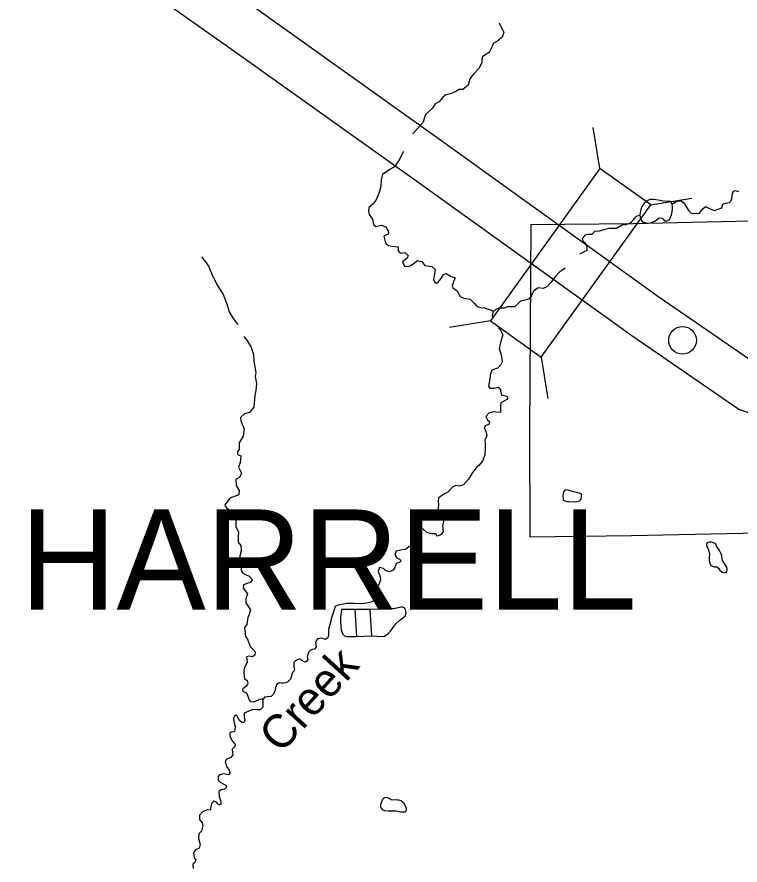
# Model space of a CAD drawing. Extents: x -492261 to -432772, y 1441225 to 1452922.
# Drawn here: x -459622.1 to -459507.6, y 1452091.7 to 1452226 of the extents above; entities that cross this region are included whole.
import ezdxf

# ---------------------------------------------------------------- set-up
doc = ezdxf.new("R2010")
doc.units = 0
doc.layers.add('Default', color=7, linetype='Continuous')

msp = doc.modelspace()

# ---------------------------------------------------------------- linework, layer by layer
at = {"layer": 'Default'}
for p, q in [((-459529.74, 1452202), (-459530.8, 1452208.51)), ((-459521.7, 1452196.22), (-459515.18, 1452197.28)), ((-459547.07, 1452177.88), (-459553.58, 1452176.81)), ((-459539.03, 1452172.1), (-459537.97, 1452165.59))]:
    msp.add_line(p, q, dxfattribs=at)
for points in [[(-459504.36, 1452170.61), (-459520.39, 1452181.61), (-459554.75, 1452206.31), (-459583.72, 1452226.95), (-459600.47, 1452238.8), (-459604.27, 1452241.72), (-459606.54, 1452243.53), (-459609.17, 1452244.98), (-459612.01, 1452246.45), (-459635.91, 1452258.38), (-459659.23, 1452270.71), (-459677.35, 1452279.87), (-459691.73, 1452287.65), (-459696, 1452290.05), (-459697.53, 1452290.7), (-459698.41, 1452291.06), (-459699.65, 1452291.47), (-459700.98, 1452291.75), (-459701.88, 1452291.78), (-459705.46, 1452292.1), (-459733.85, 1452292.5)], [(-459505.71, 1452163.16), (-459507.72, 1452163.82), (-459524.7, 1452175.47), (-459559.11, 1452200.21), (-459588.06, 1452220.83), (-459604.92, 1452232.76), (-459608.89, 1452235.81), (-459610.72, 1452237.27), (-459612.71, 1452238.37), (-459615.41, 1452239.77), (-459639.34, 1452251.71), (-459662.68, 1452264.05), (-459680.83, 1452273.23), (-459695.35, 1452281.08), (-459699.32, 1452283.31), (-459700.42, 1452283.78), (-459701, 1452284.02), (-459701.58, 1452284.21), (-459701.91, 1452284.28), (-459702.36, 1452284.3), (-459705.84, 1452284.6), (-459733.97, 1452285)], [(-459545.72, 1452225.05), (-459545.4, 1452224.39), (-459544.97, 1452223.57), (-459545.22, 1452222.81), (-459545.92, 1452222.21), (-459546.62, 1452221.8), (-459546.82, 1452221.3), (-459547.28, 1452220.34), (-459547.99, 1452219.92), (-459548.36, 1452219.68), (-459548.44, 1452219.32), (-459548.44, 1452218.7), (-459548.92, 1452217.83), (-459549.8, 1452216.86), (-459550.33, 1452216.17), (-459550.61, 1452215.2), (-459551.45, 1452214.5), (-459552.05, 1452214.51), (-459552.58, 1452214.18), (-459553.4, 1452213.83), (-459554.12, 1452213.67), (-459554.6, 1452213.3), (-459555.2, 1452212.54), (-459555.83, 1452212.25), (-459556.25, 1452211.54), (-459556.93, 1452210.92), (-459557.35, 1452210.5), (-459557.57, 1452209.89), (-459557.73, 1452209.32), (-459559.38, 1452207.46)], [(-459560.87, 1452204.68), (-459561.08, 1452204.32), (-459561.44, 1452203.53), (-459562.25, 1452202.27), (-459563.18, 1452201.73), (-459564.18, 1452201.03), (-459564.38, 1452200.21), (-459564.44, 1452199.15), (-459564.75, 1452198.04), (-459565.2, 1452196.95), (-459565.69, 1452196.33), (-459566.33, 1452195.84), (-459566.38, 1452195.14), (-459566.3, 1452194.69), (-459565.76, 1452193.95), (-459565.62, 1452193.1), (-459565.22, 1452192.8), (-459564.33, 1452193.02), (-459563.72, 1452192.76), (-459563.27, 1452192.13), (-459563.24, 1452191.64), (-459563.98, 1452191.29), (-459563.72, 1452190.2), (-459563.58, 1452190.08), (-459563.24, 1452189.82), (-459562.63, 1452189.7), (-459561.69, 1452189.6), (-459561.71, 1452189), (-459561.35, 1452188.57), (-459560.61, 1452188.67), (-459560.1, 1452188.19), (-459560.25, 1452187.78), (-459561.01, 1452187.21), (-459560.71, 1452186.51), (-459560.05, 1452186.46), (-459559.53, 1452186.72), (-459558.64, 1452187.42), (-459557.93, 1452187.26), (-459557.47, 1452186.61), (-459556.34, 1452186.47), (-459555.82, 1452186.01), (-459555.98, 1452185), (-459556.09, 1452184.35), (-459555.81, 1452183.87), (-459555.46, 1452183.91), (-459554.86, 1452184.57), (-459554.5, 1452185.23), (-459554.08, 1452185.38), (-459553.28, 1452184.91), (-459552.65, 1452184.68), (-459552.93, 1452184.12), (-459553.12, 1452183.35)], [(-459518.32, 1452196.33), (-459517.95, 1452196.59), (-459517.67, 1452196.75), (-459517.34, 1452196.88), (-459516.9, 1452196.88), (-459516.52, 1452196.6), (-459516.02, 1452195.86), (-459515.71, 1452195.36), (-459515.28, 1452194.93), (-459514.01, 1452194.89), (-459513.45, 1452195.61), (-459513, 1452195.99), (-459512.19, 1452195.57), (-459511.62, 1452195.35), (-459510.45, 1452195.76), (-459510.26, 1452196.33), (-459509.87, 1452196.5), (-459509.55, 1452196.55), (-459509.24, 1452196.63), (-459509.02, 1452196.8), (-459508.85, 1452197.21), (-459508.82, 1452197.63), (-459508.77, 1452198.08), (-459508.61, 1452198.36), (-459508.44, 1452198.5), (-459508.14, 1452198.43), (-459507.93, 1452198.42), (-459507.83, 1452198.41), (-459507.75, 1452198.43)], [(-459518.61, 1452196.77), (-459519.72, 1452196.81), (-459520.53, 1452196.96), (-459521.28, 1452197.09), (-459521.85, 1452197.06), (-459522.31, 1452196.81), (-459522.72, 1452196.46), (-459523.09, 1452195.95), (-459523.28, 1452195.5), (-459523.43, 1452194.73), (-459523.38, 1452194.31), (-459523.09, 1452193.66), (-459522.84, 1452193.5), (-459522.49, 1452193.38), (-459522.06, 1452193.35), (-459521.7, 1452193.39), (-459521.31, 1452193.55), (-459520.98, 1452193.71), (-459520.36, 1452194.18), (-459519.88, 1452194.12), (-459519.75, 1452193.95), (-459519.5, 1452193.71), (-459519.28, 1452193.66), (-459518.99, 1452193.75), (-459518.78, 1452193.87), (-459518.56, 1452194.21), (-459518.39, 1452194.64), (-459518.29, 1452195.12), (-459518.25, 1452195.6), (-459518.25, 1452195.97), (-459518.3, 1452196.29), (-459518.46, 1452196.65), (-459518.61, 1452196.77)], [(-459491.89, 1452193.97), (-459524.47, 1452193.25), (-459540.69, 1452193.08), (-459540.89, 1452160.26), (-459540.86, 1452143.68), (-459524.76, 1452143.9), (-459492.02, 1452144.59), (-459492.03, 1452161.35), (-459491.89, 1452193.97)], [(-459523.41, 1452194.56), (-459524.06, 1452194.37), (-459524.56, 1452193.74), (-459524.7, 1452193.57), (-459524.96, 1452193.34), (-459525.71, 1452193.06), (-459526.22, 1452193.01), (-459527.12, 1452192.47), (-459528.34, 1452192.49), (-459528.95, 1452192.35), (-459529.82, 1452192.09), (-459530.59, 1452192.01), (-459531, 1452191.56), (-459531.72, 1452191.52), (-459532.14, 1452191.46), (-459532.56, 1452190.87), (-459532.44, 1452190.54), (-459532.09, 1452190.21), (-459531.83, 1452189.58), (-459531.83, 1452189), (-459532.95, 1452188.41)], [(-459592.84, 1452187.98), (-459592.4, 1452187.48), (-459592.02, 1452187.02), (-459591.71, 1452186.52), (-459591.15, 1452185.17), (-459590.38, 1452183.6), (-459589.41, 1452182.02), (-459588.83, 1452180.54), (-459588.43, 1452179.3), (-459587.81, 1452178.25), (-459587.07, 1452177.29)], [(-459535.22, 1452186.21), (-459536.11, 1452185.61), (-459536.9, 1452184.79), (-459537.51, 1452183.96), (-459538.17, 1452183.25), (-459538.71, 1452182.97), (-459539.54, 1452183.11), (-459540.28, 1452182.59), (-459540.57, 1452181.86), (-459540.99, 1452181.3), (-459542.31, 1452181), (-459542.66, 1452180.6), (-459543.29, 1452180.08), (-459544.36, 1452180.09), (-459544.5, 1452180.04), (-459544.88, 1452179.86), (-459545.19, 1452179.89), (-459545.77, 1452179.88), (-459546.24, 1452179.65), (-459546.72, 1452179.24), (-459546.78, 1452178.56)], [(-459553.12, 1452183.35), (-459553.03, 1452183.08), (-459552.83, 1452182.92), (-459552.4, 1452182.68), (-459551.88, 1452181.72), (-459551.28, 1452181.44), (-459550.3, 1452181.3), (-459549.64, 1452180.68), (-459549.32, 1452180.3), (-459549.03, 1452180.11), (-459548.63, 1452180), (-459548.07, 1452179.92), (-459547.58, 1452179.78), (-459547.06, 1452179.61), (-459546.85, 1452179.49), (-459546.76, 1452179.43), (-459546.65, 1452179.3)], [(-459545.8, 1452176.77), (-459545.52, 1452176.49), (-459545.12, 1452175.64), (-459545.48, 1452174.44), (-459545.67, 1452173.47), (-459545.3, 1452172.25), (-459545.21, 1452171.38), (-459545.47, 1452170.83), (-459545.96, 1452170.36), (-459546.85, 1452170.05), (-459547.11, 1452169.29), (-459547.18, 1452168.66), (-459547.41, 1452167.52), (-459547.15, 1452167.2), (-459546.55, 1452167.19), (-459545.86, 1452167.37), (-459545.48, 1452166.95), (-459545.48, 1452166.76), (-459545.34, 1452166.12), (-459544.71, 1452166.01), (-459544.36, 1452165.83), (-459544.38, 1452165.45), (-459544.96, 1452165.17), (-459545.42, 1452164.89), (-459545.47, 1452164.3), (-459545.46, 1452163.38), (-459546.21, 1452163.42), (-459546.64, 1452163.45), (-459547.32, 1452163.26), (-459547.83, 1452162.7), (-459547.56, 1452162.21), (-459547.25, 1452161.94), (-459547.32, 1452161.45), (-459547.95, 1452161.27), (-459548.02, 1452160.78), (-459547.74, 1452160.32), (-459547.64, 1452159.6), (-459547.94, 1452159.04), (-459547.89, 1452158.28), (-459547.89, 1452157.68), (-459547.95, 1452156.58), (-459548.31, 1452155.64), (-459548.95, 1452154.92), (-459549.18, 1452154.79), (-459549.92, 1452153.83), (-459550.53, 1452152.82), (-459551.35, 1452151.88), (-459552.04, 1452151.68), (-459552.54, 1452151.78), (-459553.05, 1452151.6)], [(-459586.11, 1452175.41), (-459585.73, 1452174.88), (-459585.01, 1452173.79), (-459584.61, 1452172.56), (-459584.56, 1452171.48), (-459584.25, 1452169.7), (-459584.32, 1452169.05), (-459584.11, 1452167.94), (-459584.24, 1452166.85), (-459584.4, 1452166.14), (-459584.53, 1452164.21), (-459585.24, 1452163.38), (-459586.03, 1452163.13), (-459586.66, 1452162.56), (-459586.62, 1452162.03), (-459586.42, 1452161.6), (-459586.06, 1452160.77), (-459586.21, 1452159.61), (-459586.85, 1452158.56), (-459586.88, 1452157.48), (-459587.14, 1452157.19), (-459587.15, 1452156.71), (-459586.97, 1452156.64), (-459586.62, 1452156.47), (-459586.73, 1452155.44), (-459586.97, 1452154.72), (-459586.52, 1452153.74), (-459586.82, 1452153.07), (-459587.39, 1452152.77), (-459587.33, 1452151.81), (-459586.88, 1452150.99), (-459586.94, 1452150.34), (-459588.33, 1452149.8), (-459588.75, 1452149.2), (-459589.13, 1452148.72), (-459589.09, 1452148.53), (-459588.43, 1452147.8), (-459587.96, 1452147.7), (-459587.09, 1452147.53), (-459587.13, 1452147), (-459587.41, 1452146.14), (-459587.37, 1452145.24), (-459586.95, 1452144.47), (-459587.02, 1452143.59), (-459587.02, 1452142.82), (-459586.58, 1452142.3), (-459586.54, 1452141.45), (-459586.75, 1452140.65), (-459586.84, 1452139.3), (-459586.61, 1452139.05), (-459586.53, 1452138.46), (-459586.32, 1452137.99), (-459585.85, 1452137.69), (-459585.29, 1452137.46), (-459584.78, 1452136.88), (-459585.05, 1452136.5), (-459586.2, 1452136.08), (-459586.24, 1452135.57), (-459585.94, 1452135.14), (-459585.57, 1452134.64), (-459585.82, 1452133.85), (-459585.79, 1452133.2), (-459585.07, 1452132.13), (-459585.28, 1452131.39), (-459585.52, 1452130.89), (-459585.63, 1452129.8), (-459586.01, 1452129.3), (-459585.89, 1452127.89), (-459585.57, 1452127.45), (-459585.17, 1452126.43), (-459584.73, 1452125.92), (-459584.32, 1452125.46), (-459584.41, 1452124.94), (-459584.81, 1452124.69), (-459585.27, 1452124.79), (-459585.68, 1452124.69), (-459585.65, 1452124.19), (-459585.61, 1452123.82), (-459585.82, 1452123.34), (-459585.99, 1452123.11), (-459586.07, 1452122.79), (-459586.11, 1452122.4), (-459586.11, 1452122.34)], [(-459553.05, 1452151.6), (-459553.81, 1452150.74), (-459554.35, 1452150.47), (-459555.31, 1452149.83), (-459555.36, 1452149.14), (-459555.29, 1452148.88), (-459555.36, 1452148.08), (-459555.42, 1452147.31), (-459554.88, 1452147.21), (-459554.24, 1452146.66), (-459554.48, 1452146.28), (-459554.69, 1452145.48), (-459554.56, 1452144.52), (-459554.9, 1452144.03), (-459555.48, 1452143.76), (-459555.62, 1452143.96), (-459555.79, 1452144.16), (-459556.34, 1452144.16), (-459557.08, 1452144.32), (-459557.85, 1452145), (-459558.17, 1452145), (-459558.61, 1452144.86), (-459558.73, 1452144.05), (-459558.65, 1452143.53), (-459558.91, 1452142.48), (-459558.89, 1452142.19), (-459559.21, 1452141.96), (-459559.68, 1452142.13), (-459559.96, 1452142.13), (-459560.53, 1452141.67), (-459561.31, 1452141.57), (-459562.03, 1452141.42), (-459562.24, 1452140.76), (-459561.89, 1452140.33), (-459561.5, 1452140.15), (-459561.23, 1452139.87), (-459561.42, 1452139.66), (-459562.02, 1452139.45), (-459562.22, 1452138.81), (-459562.46, 1452138.41), (-459563.06, 1452138.1), (-459563.71, 1452138.33), (-459564, 1452138.63), (-459564.67, 1452138.83), (-459564.87, 1452138.16), (-459564.57, 1452137.52), (-459564.49, 1452136.87), (-459564.81, 1452136), (-459565.29, 1452135.47), (-459565.35, 1452134.72), (-459565.38, 1452133.91), (-459565.58, 1452133.5), (-459566.17, 1452133.28), (-459567.31, 1452133.08), (-459568.67, 1452133.09), (-459569.84, 1452133.09), (-459571.24, 1452132.86), (-459571.65, 1452132.65), (-459571.94, 1452131.78), (-459572.19, 1452131), (-459572.53, 1452129.8), (-459572.7, 1452128.99), (-459572.74, 1452128.05), (-459572.82, 1452127.68), (-459573.25, 1452127.43), (-459573.84, 1452127.61), (-459574.48, 1452127.53), (-459574.79, 1452127), (-459574.65, 1452126.22), (-459574.94, 1452125.9), (-459575.32, 1452125.8), (-459575.6, 1452125.68), (-459575.86, 1452125.45), (-459576.06, 1452124.93), (-459576.08, 1452124.66), (-459576.01, 1452124.25), (-459576.14, 1452123.96), (-459576.41, 1452123.81), (-459576.75, 1452123.94), (-459577.01, 1452124.16), (-459577.15, 1452124.27), (-459577.3, 1452124.28), (-459577.67, 1452124.21), (-459577.97, 1452124.02), (-459578.23, 1452123.75), (-459578.21, 1452123), (-459578.08, 1452122.8), (-459578.17, 1452122.44), (-459578.4, 1452122.18), (-459578.55, 1452121.89), (-459578.74, 1452121.11)], [(-459533.43, 1452150.69), (-459533.71, 1452150.75), (-459534.13, 1452150.87), (-459534.45, 1452150.97), (-459534.77, 1452151.07), (-459535.12, 1452151.12), (-459535.36, 1452151.02), (-459535.53, 1452150.78), (-459535.62, 1452150.32), (-459535.57, 1452149.55), (-459535.41, 1452149.42), (-459535.01, 1452149.28), (-459534.67, 1452149.25), (-459533.74, 1452149.21), (-459533.33, 1452149.27), (-459532.98, 1452149.39), (-459532.83, 1452149.54), (-459532.73, 1452149.68), (-459532.66, 1452149.93), (-459532.64, 1452150.12), (-459532.63, 1452150.32), (-459532.7, 1452150.47), (-459532.83, 1452150.53), (-459533.43, 1452150.69)], [(-459511.41, 1452142.53), (-459511.64, 1452142.66), (-459511.92, 1452142.77), (-459512.09, 1452142.8), (-459512.26, 1452142.81), (-459512.43, 1452142.81), (-459512.59, 1452142.78), (-459512.71, 1452142.72), (-459512.79, 1452142.66), (-459512.84, 1452142.49), (-459512.84, 1452142.3), (-459512.82, 1452142.14), (-459512.66, 1452141.85), (-459512.47, 1452141.42), (-459512.41, 1452140.92), (-459512.45, 1452140.42), (-459512.42, 1452139.89), (-459512.34, 1452139.5), (-459512.16, 1452139.14), (-459511.89, 1452139), (-459511.59, 1452138.94), (-459511.24, 1452138.91), (-459510.97, 1452138.68), (-459510.74, 1452138.41), (-459510.37, 1452138.09), (-459510.03, 1452137.97), (-459509.76, 1452138.04), (-459509.66, 1452138.19), (-459509.59, 1452138.5), (-459509.66, 1452138.89), (-459510.31, 1452139.93), (-459510.4, 1452140.18), (-459510.42, 1452140.72), (-459510.57, 1452141.09), (-459510.78, 1452141.48), (-459511.04, 1452141.83), (-459511.21, 1452142.08), (-459511.41, 1452142.53)], [(-459570.64, 1452132.14), (-459570.7, 1452131.81), (-459570.75, 1452131.37), (-459570.81, 1452130.9), (-459570.84, 1452130.34), (-459570.79, 1452129.34), (-459570.7, 1452128.96), (-459570.59, 1452128.64), (-459570.45, 1452128.27), (-459570.2, 1452128.01), (-459570.04, 1452127.95), (-459569.83, 1452127.89), (-459568.29, 1452127.86), (-459565.87, 1452127.97), (-459564.19, 1452127.91), (-459563.87, 1452127.95), (-459563.53, 1452128.16), (-459563.2, 1452128.42), (-459562.92, 1452128.73), (-459562.52, 1452129.26), (-459562.04, 1452129.87), (-459561.36, 1452130.54), (-459560.81, 1452130.94), (-459560.59, 1452131.08), (-459560.46, 1452131.4), (-459560.42, 1452131.7), (-459560.47, 1452131.97), (-459560.53, 1452132.16), (-459560.68, 1452132.41), (-459560.94, 1452132.53), (-459561.29, 1452132.51), (-459562.19, 1452132.31), (-459562.67, 1452132.25), (-459563.37, 1452132.23), (-459566.13, 1452132.15), (-459568.55, 1452132.18), (-459570.64, 1452132.14)], [(-459568.55, 1452132.18), (-459568.29, 1452127.86)], [(-459566.15, 1452132.15), (-459565.89, 1452127.97)], [(-459586.11, 1452122.34), (-459586.06, 1452121.43), (-459586, 1452121.26), (-459585.82, 1452121.08), (-459585.61, 1452120.91), (-459585.52, 1452120.52), (-459585.54, 1452120.3), (-459585.8, 1452119.96), (-459586.26, 1452119.61), (-459586.32, 1452119.47), (-459586.26, 1452119.23), (-459585.96, 1452119.08), (-459585.74, 1452119), (-459585.49, 1452118.45), (-459585.36, 1452117.98), (-459585.22, 1452117.77), (-459584.99, 1452117.59), (-459584.62, 1452117.56), (-459584.34, 1452117.65), (-459583.92, 1452117.82), (-459583.59, 1452117.96), (-459583.33, 1452118.04), (-459583, 1452118.05)], [(-459578.74, 1452121.11), (-459579.17, 1452120.72), (-459579.49, 1452120.57), (-459579.84, 1452120.5), (-459580.16, 1452120.52), (-459580.54, 1452120.53), (-459580.95, 1452120.24), (-459581.13, 1452119.73), (-459581.24, 1452119.29), (-459581.43, 1452118.73), (-459581.8, 1452118.36), (-459582.41, 1452118.33), (-459582.84, 1452118.26), (-459583.17, 1452117.82), (-459583.14, 1452117.55), (-459583.14, 1452116.67), (-459583.53, 1452116.27), (-459584.06, 1452116.29), (-459584.68, 1452116.35), (-459585.33, 1452116.07), (-459586.06, 1452115.74), (-459586.08, 1452115.14), (-459586.02, 1452114.92), (-459585.97, 1452114.65), (-459586.05, 1452114.34), (-459586.39, 1452114.2), (-459586.83, 1452114.56), (-459587, 1452114.97), (-459587.24, 1452115.35), (-459587.57, 1452115.38), (-459587.74, 1452114.9), (-459587.67, 1452114.21), (-459587.52, 1452113.64), (-459587.55, 1452113.1), (-459587.61, 1452112.92), (-459587.7, 1452112.8), (-459588.13, 1452112.71), (-459588.34, 1452112.56), (-459588.36, 1452112.15), (-459588.02, 1452111.4), (-459587.66, 1452111.01), (-459587.52, 1452110.83), (-459587.56, 1452110.47), (-459587.95, 1452110.04), (-459587.92, 1452109.45), (-459587.85, 1452109.14), (-459588.17, 1452108.74), (-459588.95, 1452108.41), (-459589.08, 1452107.99), (-459588.84, 1452107.27), (-459588.43, 1452106.73), (-459588.36, 1452106.24), (-459588.55, 1452105.98), (-459589.35, 1452106.16), (-459590, 1452105.98), (-459590.19, 1452105.74), (-459590.18, 1452105.13), (-459589.87, 1452104.81), (-459589.29, 1452104.52), (-459588.91, 1452104.29), (-459588.89, 1452104.01), (-459589.18, 1452103.7), (-459589.73, 1452103.58), (-459590.1, 1452103.36), (-459590.05, 1452102.52), (-459589.78, 1452101.8), (-459589.76, 1452101.32), (-459590.09, 1452101.25), (-459590.44, 1452101.63), (-459590.88, 1452101.82), (-459591.27, 1452101.45), (-459591.35, 1452100.95), (-459591.4, 1452100.44), (-459592.03, 1452100.36), (-459592.65, 1452100.14), (-459593.17, 1452099.58), (-459593.14, 1452098.89), (-459592.72, 1452098.37), (-459592.61, 1452097.9), (-459592.85, 1452097.06), (-459593.28, 1452096.63), (-459593.3, 1452095.82), (-459593.04, 1452094.98), (-459593.21, 1452094.39), (-459593.84, 1452094.03), (-459594.09, 1452093.63), (-459593.98, 1452092.79), (-459593.7, 1452092.57), (-459593.82, 1452092.25), (-459594.18, 1452091.84), (-459594.17, 1452091.17)], [(-459560.76, 1452101.44), (-459560.98, 1452101.65), (-459561.23, 1452101.86), (-459561.57, 1452101.95), (-459561.77, 1452101.97), (-459562.06, 1452102), (-459562.42, 1452101.99), (-459562.8, 1452102.04), (-459563.13, 1452102.21), (-459563.45, 1452102.37), (-459563.92, 1452102.34), (-459564.15, 1452102.09), (-459564.34, 1452101.68), (-459564.47, 1452101.21), (-459564.48, 1452100.89), (-459564.39, 1452100.7), (-459564.21, 1452100.49), (-459563.83, 1452100.35), (-459563.26, 1452100.28), (-459562.68, 1452100.28), (-459562.02, 1452100.26), (-459561.26, 1452100.12), (-459560.91, 1452100.1), (-459560.65, 1452100.14), (-459560.43, 1452100.28), (-459560.36, 1452100.47), (-459560.38, 1452100.66), (-459560.5, 1452100.95), (-459560.76, 1452101.44)]]:
    msp.add_lwpolyline(points, dxfattribs=at)
msp.add_lwpolyline([(-459539.03, 1452172.1), (-459521.7, 1452196.22), (-459529.74, 1452202), (-459547.07, 1452177.88)], close=True, dxfattribs=at)
msp.add_circle((-459516.66, 1452174.78), 2.19, dxfattribs=at)

# ---------------------------------------------------------------- texts
msp.add_text('HARRELL', height=15.84, dxfattribs=at).set_placement((-459621.59, 1452132.16))
msp.add_text('Creek', height=5.28, rotation=47.8337, dxfattribs=at).set_placement((-459580.25, 1452109.19))

doc.saveas('drawing.dxf')
